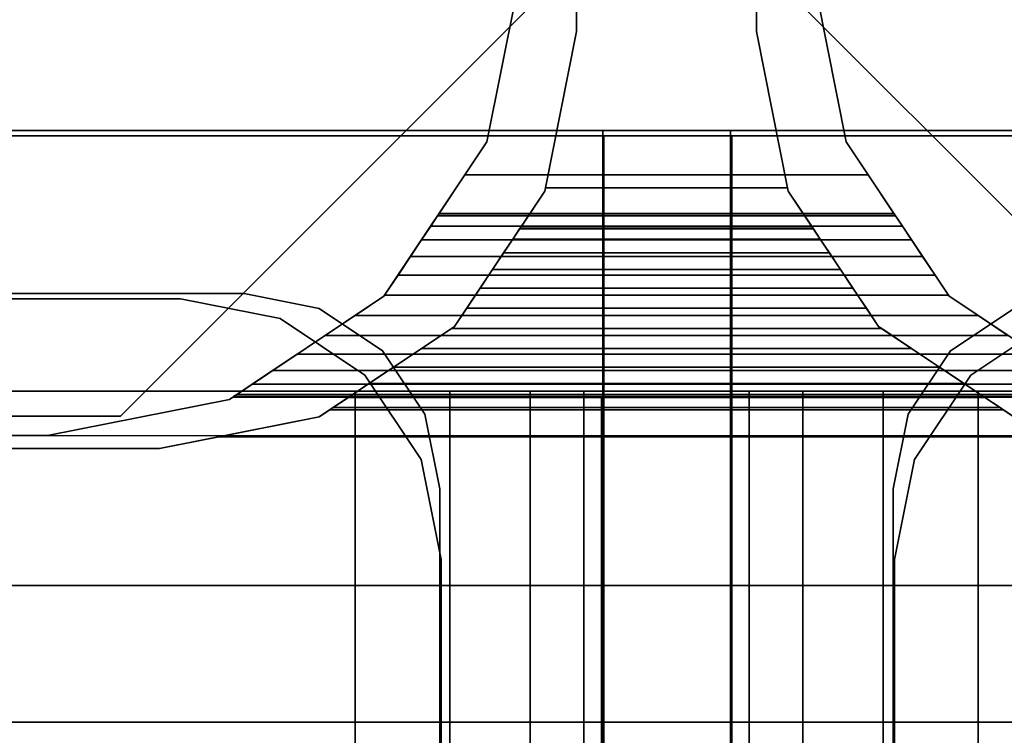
# Model space of a CAD drawing. Extents: x -48 to 48, y -49.6 to 48.
# Tile 280 of 656: x -1.2 to 0.6, y -6 to -4.7. Entities that reach past the tile are written whole.
import ezdxf

# ---------------------------------------------------------------- set-up
doc = ezdxf.new("R2010")
doc.units = 0

msp = doc.modelspace()

# ---------------------------------------------------------------- linework, layer by layer
at = {"layer": '13T1 [63]', "color": 1}
for points, invisible_edges in [([(-4.1225, -4.865, 85.5), (-4.1225, -5.1775, 85.5), (-0.81, -5.1775, 85.5)], 12), ([(-4.1225, -4.865, 85.5), (-0.81, -5.1775, 85.5), (-0.1225, -4.865, 85.5)], 3), ([(-0.1225, -4.865, 74), (-0.81, -5.1775, 74), (-4.1225, -5.1775, 74)], 13), ([(-0.1225, -4.865, 74), (-4.1225, -5.1775, 74), (-4.1225, -4.865, 74)], 1), ([(-4.1225, -4.865, 74), (-4.1225, -4.865, 85.5), (-0.1225, -4.865, 85.5)], 12), ([(-4.1225, -4.865, 74), (-0.1225, -4.865, 85.5), (-0.1225, -4.865, 74)], 1), ([(-0.81, -5.1775, 85.5), (-0.666494, -5.20604, 85.5), (-0.1225, -4.865, 85.5)], 14), ([(-0.1225, -4.865, 74), (-0.666494, -5.20604, 74), (-0.81, -5.1775, 74)], 13), ([(-0.666494, -5.20604, 85.5), (-0.544835, -5.28733, 85.5), (-0.1225, -4.865, 85.5)], 14), ([(-0.1225, -4.865, 74), (-0.544835, -5.28733, 74), (-0.666494, -5.20604, 74)], 13), ([(-0.544835, -5.28733, 85.5), (-0.463545, -5.40899, 85.5), (-0.1225, -4.865, 85.5)], 14), ([(-0.1225, -4.865, 74), (-0.463545, -5.40899, 74), (-0.544835, -5.28733, 74)], 13), ([(-0.463545, -5.40899, 85.5), (-0.435, -5.5525, 85.5), (-0.1225, -4.865, 85.5)], 14), ([(-0.1225, -4.865, 74), (-0.435, -5.5525, 74), (-0.463545, -5.40899, 74)], 13), ([(-0.435, -5.5525, 85.5), (-0.1225, -7.865, 85.5), (-0.1225, -4.865, 85.5)], 13), ([(-0.1225, -4.865, 74), (-0.1225, -7.865, 74), (-0.435, -7.865, 74)], 12), ([(-0.1225, -4.865, 74), (-0.435, -7.865, 74), (-0.435, -5.5525, 74)], 13), ([(-0.1225, -4.865, 74), (-0.1225, -4.865, 85.5), (-0.1225, -7.865, 85.5)], 12), ([(-0.1225, -4.865, 74), (-0.1225, -7.865, 85.5), (-0.1225, -7.865, 74)], 1), ([(0.435, -5.5525, 74), (0.1225, -7.865, 74), (0.1225, -4.865, 74)], 13), ([(0.463545, -5.40899, 74), (0.435, -5.5525, 74), (0.1225, -4.865, 74)], 14), ([(0.544835, -5.28733, 74), (0.463545, -5.40899, 74), (0.1225, -4.865, 74)], 14), ([(0.666494, -5.20604, 74), (0.544835, -5.28733, 74), (0.1225, -4.865, 74)], 14), ([(0.81, -5.1775, 74), (0.666494, -5.20604, 74), (0.1225, -4.865, 74)], 14), ([(4.1225, -4.865, 74), (0.81, -5.1775, 74), (0.1225, -4.865, 74)], 3), ([(0.1225, -4.865, 85.5), (0.1225, -7.865, 85.5), (0.435, -7.865, 85.5)], 12), ([(0.1225, -4.865, 85.5), (0.435, -7.865, 85.5), (0.435, -5.5525, 85.5)], 13), ([(0.1225, -4.865, 85.5), (0.435, -5.5525, 85.5), (0.463545, -5.40899, 85.5)], 13), ([(0.1225, -4.865, 85.5), (0.463545, -5.40899, 85.5), (0.544835, -5.28733, 85.5)], 13), ([(0.1225, -4.865, 85.5), (0.544835, -5.28733, 85.5), (0.666494, -5.20604, 85.5)], 13), ([(0.1225, -4.865, 85.5), (0.666494, -5.20604, 85.5), (0.81, -5.1775, 85.5)], 13), ([(0.1225, -4.865, 85.5), (0.81, -5.1775, 85.5), (4.1225, -5.1775, 85.5)], 13), ([(0.1225, -4.865, 85.5), (4.1225, -5.1775, 85.5), (4.1225, -4.865, 85.5)], 1), ([(0.1225, -4.865, 85.5), (0.1225, -4.865, 74), (0.1225, -7.865, 74)], 12), ([(0.1225, -4.865, 85.5), (0.1225, -7.865, 74), (0.1225, -7.865, 85.5)], 1), ([(4.1225, -4.865, 85.5), (4.1225, -4.865, 74), (0.1225, -4.865, 74)], 12), ([(4.1225, -4.865, 85.5), (0.1225, -4.865, 74), (0.1225, -4.865, 85.5)], 1), ([(-0.12, -4.875, 62.041), (-0.9325, -5.1875, 62.041), (-4.12, -5.1875, 62.041)], 13), ([(-0.12, -4.875, 62.041), (-4.12, -5.1875, 62.041), (-4.12, -4.875, 62.041)], 1), ([(-4.12, -4.875, 67.541), (-4.12, -5.1875, 67.541), (-0.9325, -5.1875, 67.541)], 12), ([(-4.12, -4.875, 67.541), (-0.9325, -5.1875, 67.541), (-0.12, -4.875, 67.541)], 3), ([(-0.12, -4.875, 67.541), (-0.12, -4.875, 62.041), (-4.12, -4.875, 62.041)], 12), ([(-0.12, -4.875, 67.541), (-4.12, -4.875, 62.041), (-4.12, -4.875, 67.541)], 1), ([(-0.12, -4.875, 62.041), (-0.741158, -5.22556, 62.041), (-0.9325, -5.1875, 62.041)], 13), ([(-0.9325, -5.1875, 67.541), (-0.741158, -5.22556, 67.541), (-0.12, -4.875, 67.541)], 14), ([(-0.12, -4.875, 62.041), (-0.578947, -5.33395, 62.041), (-0.741158, -5.22556, 62.041)], 13), ([(-0.741158, -5.22556, 67.541), (-0.578947, -5.33395, 67.541), (-0.12, -4.875, 67.541)], 14), ([(-0.12, -4.875, 62.041), (-0.47056, -5.49616, 62.041), (-0.578947, -5.33395, 62.041)], 13), ([(-0.578947, -5.33395, 67.541), (-0.47056, -5.49616, 67.541), (-0.12, -4.875, 67.541)], 14), ([(-0.12, -4.875, 62.041), (-0.4325, -5.6875, 62.041), (-0.47056, -5.49616, 62.041)], 13), ([(-0.47056, -5.49616, 67.541), (-0.4325, -5.6875, 67.541), (-0.12, -4.875, 67.541)], 14), ([(-0.12, -4.875, 62.041), (-0.12, -10.875, 62.041), (-0.4325, -10.875, 62.041)], 12), ([(-0.12, -4.875, 62.041), (-0.4325, -10.875, 62.041), (-0.4325, -5.6875, 62.041)], 13), ([(-0.4325, -5.6875, 67.541), (-0.12, -10.875, 67.541), (-0.12, -4.875, 67.541)], 13), ([(-0.12, -10.875, 67.541), (-0.12, -10.875, 62.041), (-0.12, -4.875, 62.041)], 12), ([(-0.12, -10.875, 67.541), (-0.12, -4.875, 62.041), (-0.12, -4.875, 67.541)], 1), ([(0.125, -4.875, 67.541), (0.125, -10.875, 67.541), (0.4375, -10.875, 67.541)], 12), ([(0.125, -4.875, 67.541), (0.4375, -10.875, 67.541), (0.4375, -5.6875, 67.541)], 13), ([(0.125, -4.875, 67.541), (0.4375, -5.6875, 67.541), (0.47556, -5.49616, 67.541)], 13), ([(0.125, -4.875, 67.541), (0.47556, -5.49616, 67.541), (0.583947, -5.33395, 67.541)], 13), ([(0.125, -4.875, 67.541), (0.583947, -5.33395, 67.541), (0.746158, -5.22556, 67.541)], 13), ([(0.125, -4.875, 67.541), (0.746158, -5.22556, 67.541), (0.9375, -5.1875, 67.541)], 13), ([(0.125, -4.875, 67.541), (0.9375, -5.1875, 67.541), (4.125, -5.1875, 67.541)], 13), ([(0.125, -4.875, 67.541), (4.125, -5.1875, 67.541), (4.125, -4.875, 67.541)], 1), ([(0.4375, -5.6875, 62.041), (0.125, -10.875, 62.041), (0.125, -4.875, 62.041)], 13), ([(0.47556, -5.49616, 62.041), (0.4375, -5.6875, 62.041), (0.125, -4.875, 62.041)], 14), ([(0.583947, -5.33395, 62.041), (0.47556, -5.49616, 62.041), (0.125, -4.875, 62.041)], 14), ([(0.746158, -5.22556, 62.041), (0.583947, -5.33395, 62.041), (0.125, -4.875, 62.041)], 14), ([(0.9375, -5.1875, 62.041), (0.746158, -5.22556, 62.041), (0.125, -4.875, 62.041)], 14), ([(4.125, -4.875, 62.041), (0.9375, -5.1875, 62.041), (0.125, -4.875, 62.041)], 3), ([(0.125, -10.875, 62.041), (0.125, -10.875, 67.541), (0.125, -4.875, 67.541)], 12), ([(0.125, -10.875, 62.041), (0.125, -4.875, 67.541), (0.125, -4.875, 62.041)], 1), ([(0.125, -4.875, 62.041), (0.125, -4.875, 67.541), (4.125, -4.875, 67.541)], 12), ([(0.125, -4.875, 62.041), (4.125, -4.875, 67.541), (4.125, -4.875, 62.041)], 1), ([(-0.81, -5.1775, 74), (-0.81, -5.1775, 85.5), (-4.1225, -5.1775, 85.5)], 12), ([(-0.81, -5.1775, 74), (-4.1225, -5.1775, 85.5), (-4.1225, -5.1775, 74)], 1), ([(-4.12, -5.1875, 67.541), (-4.12, -5.1875, 62.041), (-0.9325, -5.1875, 62.041)], 12), ([(-4.12, -5.1875, 67.541), (-0.9325, -5.1875, 62.041), (-0.9325, -5.1875, 67.541)], 1), ([(-0.9325, -5.1875, 67.541), (-0.9325, -5.1875, 62.041), (-0.741158, -5.22556, 62.041)], 12), ([(-0.9325, -5.1875, 67.541), (-0.741158, -5.22556, 62.041), (-0.741158, -5.22556, 67.541)], 1), ([(-0.666494, -5.20604, 74), (-0.666494, -5.20604, 85.5), (-0.81, -5.1775, 85.5)], 12), ([(-0.666494, -5.20604, 74), (-0.81, -5.1775, 85.5), (-0.81, -5.1775, 74)], 1), ([(-0.544835, -5.28733, 74), (-0.544835, -5.28733, 85.5), (-0.666494, -5.20604, 85.5)], 12), ([(-0.544835, -5.28733, 74), (-0.666494, -5.20604, 85.5), (-0.666494, -5.20604, 74)], 1), ([(0.544835, -5.28733, 85.5), (0.544835, -5.28733, 74), (0.666494, -5.20604, 74)], 12), ([(0.544835, -5.28733, 85.5), (0.666494, -5.20604, 74), (0.666494, -5.20604, 85.5)], 1), ([(-0.741158, -5.22556, 67.541), (-0.741158, -5.22556, 62.041), (-0.578947, -5.33395, 62.041)], 12), ([(-0.741158, -5.22556, 67.541), (-0.578947, -5.33395, 62.041), (-0.578947, -5.33395, 67.541)], 1), ([(0.746158, -5.22556, 62.041), (0.746158, -5.22556, 67.541), (0.583947, -5.33395, 67.541)], 12), ([(0.746158, -5.22556, 62.041), (0.583947, -5.33395, 67.541), (0.583947, -5.33395, 62.041)], 1), ([(-0.463545, -5.40899, 74), (-0.463545, -5.40899, 85.5), (-0.544835, -5.28733, 85.5)], 12), ([(-0.463545, -5.40899, 74), (-0.544835, -5.28733, 85.5), (-0.544835, -5.28733, 74)], 1), ([(0.463545, -5.40899, 85.5), (0.463545, -5.40899, 74), (0.544835, -5.28733, 74)], 12), ([(0.463545, -5.40899, 85.5), (0.544835, -5.28733, 74), (0.544835, -5.28733, 85.5)], 1), ([(-0.578947, -5.33395, 67.541), (-0.578947, -5.33395, 62.041), (-0.47056, -5.49616, 62.041)], 12), ([(-0.578947, -5.33395, 67.541), (-0.47056, -5.49616, 62.041), (-0.47056, -5.49616, 67.541)], 1), ([(0.583947, -5.33395, 62.041), (0.583947, -5.33395, 67.541), (0.47556, -5.49616, 67.541)], 12), ([(0.583947, -5.33395, 62.041), (0.47556, -5.49616, 67.541), (0.47556, -5.49616, 62.041)], 1), ([(3.25, -5.365, 87.1487), (-0.5975, -5.365, 86.7426), (-3.25, -5.365, 86.7426)], 13), ([(3.25, -5.365, 87.1487), (-3.25, -5.365, 86.7426), (-3.25, -5.365, 87.1487)], 1), ([(-0.5975, -5.365, 86.7426), (-0.5975, -47.9489, 94.228), (-3.25, -47.9489, 94.228)], 12), ([(-0.5975, -5.365, 86.7426), (-3.25, -47.9489, 94.228), (-3.25, -5.365, 86.7426)], 1), ([(-3.25, -5.365, 87.1487), (-3.25, -47.8797, 94.622), (3.25, -47.8797, 94.622)], 12), ([(-3.25, -5.365, 87.1487), (3.25, -47.8797, 94.622), (3.25, -5.365, 87.1487)], 1), ([(3.25, -5.365, 87.1487), (-0.415725, -5.365, 86.7059), (-0.5975, -5.365, 86.7426)], 13), ([(-0.415725, -5.365, 86.7059), (-0.415725, -47.9552, 94.1924), (-0.5975, -47.9489, 94.228)], 12), ([(-0.415725, -5.365, 86.7059), (-0.5975, -47.9489, 94.228), (-0.5975, -5.365, 86.7426)], 1), ([(0.5975, -5.365, 86.7426), (-0.261624, -5.365, 86.6013), (-0.415725, -5.365, 86.7059)], 13), ([(3.25, -5.365, 87.1487), (0.5975, -5.365, 86.7426), (-0.415725, -5.365, 86.7059)], 15), ([(-0.261624, -5.365, 86.6013), (-0.261624, -47.973, 94.091), (-0.415725, -47.9552, 94.1924)], 12), ([(-0.261624, -5.365, 86.6013), (-0.415725, -47.9552, 94.1924), (-0.415725, -5.365, 86.7059)], 1), ([(0.415725, -5.365, 86.7059), (-0.158657, -5.365, 86.4449), (-0.261624, -5.365, 86.6013)], 13), ([(0.5975, -5.365, 86.7426), (0.415725, -5.365, 86.7059), (-0.261624, -5.365, 86.6013)], 14), ([(-0.158657, -5.365, 86.4449), (-0.158657, -47.9997, 93.9392), (-0.261624, -47.973, 94.091)], 12), ([(-0.158657, -5.365, 86.4449), (-0.261624, -47.973, 94.091), (-0.261624, -5.365, 86.6013)], 1), ([(0.261624, -5.365, 86.6013), (-0.1225, -5.365, 86.2603), (-0.158657, -5.365, 86.4449)], 13), ([(0.415725, -5.365, 86.7059), (0.261624, -5.365, 86.6013), (-0.158657, -5.365, 86.4449)], 14), ([(-0.1225, -5.365, 86.2603), (-0.1225, -48.0312, 93.7602), (-0.158657, -47.9997, 93.9392)], 12), ([(-0.1225, -5.365, 86.2603), (-0.158657, -47.9997, 93.9392), (-0.158657, -5.365, 86.4449)], 1), ([(-0.125, -5.375, 83.1196), (-0.125, -5.375, 73.5625), (-0.125, -14.375, 73.5625)], 12), ([(-0.125, -5.375, 83.1196), (-0.125, -14.375, 73.5625), (-0.125, -14.375, 84.7016)], 1), ([(0.125, -5.375, 83.1196), (0.125, -5.375, 73.5625), (-0.125, -5.375, 73.5625)], 12), ([(0.125, -5.375, 83.1196), (-0.125, -5.375, 73.5625), (-0.125, -5.375, 83.1196)], 1), ([(0.125, -5.375, 73.5625), (0.125, -14.375, 73.5625), (-0.125, -14.375, 73.5625)], 12), ([(0.125, -5.375, 73.5625), (-0.125, -14.375, 73.5625), (-0.125, -5.375, 73.5625)], 1), ([(0.1225, -5.365, 86.2603), (0.1225, -5.365, 83.1179), (-0.1225, -5.365, 83.1179)], 12), ([(0.1225, -5.365, 86.2603), (-0.1225, -5.365, 83.1179), (-0.1225, -5.365, 86.2603)], 13), ([(0.158657, -5.365, 86.4449), (0.1225, -5.365, 86.2603), (-0.1225, -5.365, 86.2603)], 14), ([(0.261624, -5.365, 86.6013), (0.158657, -5.365, 86.4449), (-0.1225, -5.365, 86.2603)], 14), ([(-0.1225, -5.365, 83.1179), (-0.1225, -48.567, 90.712), (-0.1225, -48.0312, 93.7602)], 12), ([(-0.1225, -5.365, 83.1179), (-0.1225, -48.0312, 93.7602), (-0.1225, -5.365, 86.2603)], 1), ([(0.1225, -5.365, 83.1179), (0.1225, -48.567, 90.712), (-0.1225, -48.567, 90.712)], 12), ([(0.1225, -5.365, 83.1179), (-0.1225, -48.567, 90.712), (-0.1225, -5.365, 83.1179)], 1), ([(0.1225, -5.365, 86.2603), (0.1225, -48.0312, 93.7602), (0.1225, -48.567, 90.712)], 12), ([(0.1225, -5.365, 86.2603), (0.1225, -48.567, 90.712), (0.1225, -5.365, 83.1179)], 1), ([(0.158657, -5.365, 86.4449), (0.158657, -47.9997, 93.9392), (0.1225, -48.0312, 93.7602)], 12), ([(0.158657, -5.365, 86.4449), (0.1225, -48.0312, 93.7602), (0.1225, -5.365, 86.2603)], 1), ([(0.125, -14.375, 84.7016), (0.125, -14.375, 73.5625), (0.125, -5.375, 73.5625)], 12), ([(0.125, -14.375, 84.7016), (0.125, -5.375, 73.5625), (0.125, -5.375, 83.1196)], 1), ([(0.261624, -5.365, 86.6013), (0.261624, -47.973, 94.091), (0.158657, -47.9997, 93.9392)], 12), ([(0.261624, -5.365, 86.6013), (0.158657, -47.9997, 93.9392), (0.158657, -5.365, 86.4449)], 1), ([(0.415725, -5.365, 86.7059), (0.415725, -47.9552, 94.1924), (0.261624, -47.973, 94.091)], 12), ([(0.415725, -5.365, 86.7059), (0.261624, -47.973, 94.091), (0.261624, -5.365, 86.6013)], 1), ([(0.5975, -5.365, 86.7426), (0.5975, -47.9489, 94.228), (0.415725, -47.9552, 94.1924)], 12), ([(0.5975, -5.365, 86.7426), (0.415725, -47.9552, 94.1924), (0.415725, -5.365, 86.7059)], 1), ([(3.25, -5.365, 87.1487), (3.25, -5.365, 86.7426), (0.5975, -5.365, 86.7426)], 12), ([(3.25, -5.365, 86.7426), (3.25, -47.9489, 94.228), (0.5975, -47.9489, 94.228)], 12), ([(3.25, -5.365, 86.7426), (0.5975, -47.9489, 94.228), (0.5975, -5.365, 86.7426)], 1), ([(-0.435, -5.5525, 74), (-0.435, -5.5525, 85.5), (-0.463545, -5.40899, 85.5)], 12), ([(-0.435, -5.5525, 74), (-0.463545, -5.40899, 85.5), (-0.463545, -5.40899, 74)], 1), ([(0.435, -5.5525, 85.5), (0.435, -5.5525, 74), (0.463545, -5.40899, 74)], 12), ([(0.435, -5.5525, 85.5), (0.463545, -5.40899, 74), (0.463545, -5.40899, 85.5)], 1), ([(-0.47056, -5.49616, 67.541), (-0.47056, -5.49616, 62.041), (-0.4325, -5.6875, 62.041)], 12), ([(-0.47056, -5.49616, 67.541), (-0.4325, -5.6875, 62.041), (-0.4325, -5.6875, 67.541)], 1), ([(0.47556, -5.49616, 62.041), (0.47556, -5.49616, 67.541), (0.4375, -5.6875, 67.541)], 12), ([(0.47556, -5.49616, 62.041), (0.4375, -5.6875, 67.541), (0.4375, -5.6875, 62.041)], 1), ([(-0.435, -5.5525, 85.5), (-0.435, -7.865, 85.5), (-0.1225, -7.865, 85.5)], 12), ([(-0.435, -7.865, 74), (-0.435, -7.865, 85.5), (-0.435, -5.5525, 85.5)], 12), ([(-0.435, -7.865, 74), (-0.435, -5.5525, 85.5), (-0.435, -5.5525, 74)], 1), ([(0.435, -5.5525, 74), (0.435, -7.865, 74), (0.1225, -7.865, 74)], 12), ([(0.435, -7.865, 85.5), (0.435, -7.865, 74), (0.435, -5.5525, 74)], 12), ([(0.435, -7.865, 85.5), (0.435, -5.5525, 74), (0.435, -5.5525, 85.5)], 1), ([(-0.4325, -5.6875, 67.541), (-0.4325, -10.875, 67.541), (-0.12, -10.875, 67.541)], 12), ([(-0.4325, -5.6875, 67.541), (-0.4325, -5.6875, 62.041), (-0.4325, -10.875, 62.041)], 12), ([(-0.4325, -5.6875, 67.541), (-0.4325, -10.875, 62.041), (-0.4325, -10.875, 67.541)], 1), ([(0.4375, -5.6875, 62.041), (0.4375, -10.875, 62.041), (0.125, -10.875, 62.041)], 12), ([(0.4375, -5.6875, 62.041), (0.4375, -5.6875, 67.541), (0.4375, -10.875, 67.541)], 12), ([(0.4375, -5.6875, 62.041), (0.4375, -10.875, 67.541), (0.4375, -10.875, 62.041)], 1)]:
    msp.add_3dface(points, dxfattribs=dict(at, invisible_edges=invisible_edges))
at = {"layer": '13T1 [63]', "color": 7}
for points, invisible_edges in [([(0.125, -14.375, 84.7016), (0.125, -5.375, 83.1196), (-0.125, -5.375, 83.1196)], 12), ([(0.125, -14.375, 84.7016), (-0.125, -5.375, 83.1196), (-0.125, -14.375, 84.7016)], 1)]:
    msp.add_3dface(points, dxfattribs=dict(at, invisible_edges=invisible_edges))
at = {"layer": '1C1 [1]', "color": 1}
for points, invisible_edges in [([(-6.5, -11), (6.5, -11), (6.5, 11)], 12), ([(-6.5, -11), (6.5, 11), (-6.5, 11)], 1), ([(-6.5, 11, -1.5), (6.5, 11, -1.5), (6.5, -11, -1.5)], 12), ([(-6.5, 11, -1.5), (6.5, -11, -1.5), (-6.5, -11, -1.5)], 1), ([(0.275, -4.5375), (0.34446, -4.8867), (-0.542265, -5.18273)], 14), ([(0.275, -4.5375), (-0.542265, -5.18273), (-0.34446, -4.8867)], 13), ([(0.275, -4.5375), (-0.34446, -4.8867), (-0.275, -4.5375)], 13), ([(0.386757, -4.95, 21), (-0.275, -4.5375, 21), (-0.34446, -4.8867, 21)], 13), ([(-0.275, -4.5375, 21), (-0.275, -4.5375), (-0.34446, -4.8867)], 12), ([(-0.275, -4.5375, 21), (-0.34446, -4.8867), (-0.34446, -4.8867, 21)], 1), ([(0.34446, -4.8867, 21), (0.275, -4.5375, 21), (-0.275, -4.5375, 21)], 14), ([(0.386757, -4.95, 21), (0.34446, -4.8867, 21), (-0.275, -4.5375, 21)], 14), ([(0.34446, -4.8867, 21), (0.34446, -4.8867), (0.275, -4.5375)], 12), ([(0.34446, -4.8867, 21), (0.275, -4.5375), (0.275, -4.5375, 21)], 1), ([(0.34446, -4.8867), (0.542265, -5.18273), (-0.838301, -5.38054)], 14), ([(0.34446, -4.8867), (-0.838301, -5.38054), (-0.542265, -5.18273)], 13), ([(-0.515086, -5.14206, 20.1342), (-0.34446, -4.8867), (-0.542265, -5.18273)], 13), ([(-0.515086, -5.14206, 20.1342), (-0.491159, -5.10625, 20.1501), (-0.34446, -4.8867)], 14), ([(-0.491159, -5.10625, 20.1501), (-0.46997, -5.07454, 20.1732), (-0.34446, -4.8867)], 14), ([(-0.46997, -5.07454, 20.1732), (-0.452445, -5.04831, 20.2023), (-0.34446, -4.8867)], 14), ([(-0.452445, -5.04831, 20.2023), (-0.439349, -5.02871, 20.2362), (-0.34446, -4.8867)], 14), ([(-0.439349, -5.02871, 20.2362), (-0.436061, -5.02379, 20.2484), (-0.34446, -4.8867)], 15), ([(-0.436061, -5.02379, 20.2484), (-0.386757, -4.95, 21), (-0.34446, -4.8867, 21)], 12), ([(-0.436061, -5.02379, 20.2484), (-0.34446, -4.8867, 21), (-0.34446, -4.8867)], 13), ([(0.386757, -4.95, 21), (-0.34446, -4.8867, 21), (-0.386757, -4.95, 21)], 1), ([(0.452445, -5.04831, 20.2023), (0.542265, -5.18273), (0.34446, -4.8867)], 13), ([(0.34446, -4.8867), (0.34446, -4.8867, 21), (0.386757, -4.95, 21)], 12), ([(0.34446, -4.8867), (0.386757, -4.95, 21), (0.436061, -5.02379, 20.2484)], 13), ([(0.34446, -4.8867), (0.436061, -5.02379, 20.2484), (0.436703, -5.02475, 20.2484)], 13), ([(0.34446, -4.8867), (0.436703, -5.02475, 20.2484), (0.439349, -5.02871, 20.2362)], 13), ([(0.452445, -5.04831, 20.2023), (0.34446, -4.8867), (0.439349, -5.02871, 20.2362)], 3), ([(-0.439349, -5.02871, 20.2362), (-0.436703, -5.02475, 20.2484), (-0.436061, -5.02379, 20.2484)], 12), ([(0.452445, -5.04831, 20.2023), (0.46997, -5.07454, 20.1732), (0.542265, -5.18273)], 14), ([(0.46997, -5.07454, 20.1732), (0.491159, -5.10625, 20.1501), (0.542265, -5.18273)], 14), ([(0.491159, -5.10625, 20.1501), (0.515086, -5.14206, 20.1342), (0.542265, -5.18273)], 14), ([(-0.515086, -5.14206, 20.1342), (-0.542265, -5.18273), (-0.540706, -5.1804, 20.126)], 3), ([(0.515086, -5.14206, 20.1342), (0.540706, -5.1804, 20.126), (0.542265, -5.18273)], 14), ([(0.542265, -5.18273), (0.838301, -5.38054), (-6.1, -6.35)], 14), ([(0.542265, -5.18273), (-6.1, -6.35), (-1.1875, -5.45)], 15), ([(0.542265, -5.18273), (-1.1875, -5.45), (-0.838301, -5.38054)], 13), ([(-0.795125, -5.35169, 20.2023), (-0.542265, -5.18273), (-0.838301, -5.38054)], 13), ([(-0.795125, -5.35169, 20.2023), (-0.755871, -5.32546, 20.1732), (-0.542265, -5.18273)], 14), ([(-0.755871, -5.32546, 20.1732), (-0.708411, -5.29375, 20.1501), (-0.542265, -5.18273)], 14), ([(-0.708411, -5.29375, 20.1501), (-0.654818, -5.25794, 20.1342), (-0.542265, -5.18273)], 14), ([(-0.654818, -5.25794, 20.1342), (-0.597436, -5.2196, 20.126), (-0.542265, -5.18273)], 14), ([(-0.597436, -5.2196, 20.126), (-0.542265, -5.18273, 20.126), (-0.542265, -5.18273)], 12), ([(-0.542265, -5.18273), (-0.542265, -5.18273, 20.126), (-0.540706, -5.1804, 20.126)], 12), ([(0.540706, -5.1804, 20.126), (0.542265, -5.18273, 20.126), (0.542265, -5.18273)], 12), ([(0.654818, -5.25794, 20.1342), (0.838301, -5.38054), (0.542265, -5.18273)], 13), ([(0.542265, -5.18273), (0.542265, -5.18273, 20.126), (0.597436, -5.2196, 20.126)], 12), ([(0.654818, -5.25794, 20.1342), (0.542265, -5.18273), (0.597436, -5.2196, 20.126)], 3), ([(-0.795125, -5.35169, 20.2023), (-0.838301, -5.38054), (-0.824457, -5.37129, 20.2362)], 3), ([(0.838301, -5.38054), (1.1875, -5.45), (-6.1, -6.35)], 14), ([(-0.838301, -5.38054, 20.2925), (-0.838301, -5.38054), (-1.1875, -5.45)], 12), ([(-0.838301, -5.38054, 20.2925), (-1.1875, -5.45), (-1.1875, -5.45, 21)], 1), ([(1.1875, -5.45, 21), (-0.838301, -5.38054, 20.2925), (-1.1875, -5.45, 21)], 1), ([(-0.838301, -5.38054), (-0.830383, -5.37525, 20.2484), (-0.824457, -5.37129, 20.2362)], 13), ([(-0.838301, -5.38054), (-0.831823, -5.37621, 20.2484), (-0.830383, -5.37525, 20.2484)], 13), ([(-0.838301, -5.38054), (-0.838301, -5.38054, 20.2925), (-0.831823, -5.37621, 20.2484)], 12), ([(1.1875, -5.45, 21), (-0.831823, -5.37621, 20.2484), (-0.838301, -5.38054, 20.2925)], 13), ([(0.838301, -5.38054, 20.2925), (0.831823, -5.37621, 20.2484), (-0.831823, -5.37621, 20.2484)], 12), ([(1.1875, -5.45, 21), (0.838301, -5.38054, 20.2925), (-0.831823, -5.37621, 20.2484)], 14), ([(1.1875, -5.45), (6.1, -6.35), (-6.1, -6.35)], 13), ([(-6.1, -6.35), (-6.1, -5.45), (-1.1875, -5.45)], 12), ([(-6.1, -5.45, 21), (-6.1, -6.35, 21), (6.1, -6.35, 21)], 12), ([(-6.1, -5.45, 21), (6.1, -6.35, 21), (6.1, -5.45, 21)], 13), ([(-1.1875, -5.45, 21), (-1.1875, -5.45), (-6.1, -5.45)], 12), ([(-1.1875, -5.45, 21), (-6.1, -5.45), (-6.1, -5.45, 21)], 1)]:
    msp.add_3dface(points, dxfattribs=dict(at, invisible_edges=invisible_edges))
at = {"layer": '1C1 [1]', "color": 7}
for points, invisible_edges in [([(-0.436061, -5.02379, 20.2484), (0.436061, -5.02379, 20.2484), (0.386757, -4.95, 21)], 12), ([(-0.436061, -5.02379, 20.2484), (0.386757, -4.95, 21), (-0.386757, -4.95, 21)], 1), ([(-0.452445, -5.04831, 20.2023), (0.452445, -5.04831, 20.2023), (0.439349, -5.02871, 20.2362)], 12), ([(-0.452445, -5.04831, 20.2023), (0.439349, -5.02871, 20.2362), (-0.439349, -5.02871, 20.2362)], 1), ([(-0.436703, -5.02475, 20.2484), (-0.439349, -5.02871, 20.2362), (0.439349, -5.02871, 20.2362)], 12), ([(0.436703, -5.02475, 20.2484), (-0.436061, -5.02379, 20.2484), (-0.436703, -5.02475, 20.2484)], 1), ([(-0.436703, -5.02475, 20.2484), (0.439349, -5.02871, 20.2362), (0.436703, -5.02475, 20.2484)], 1), ([(0.436703, -5.02475, 20.2484), (0.436061, -5.02379, 20.2484), (-0.436061, -5.02379, 20.2484)], 12), ([(-0.46997, -5.07454, 20.1732), (0.46997, -5.07454, 20.1732), (0.452445, -5.04831, 20.2023)], 12), ([(-0.46997, -5.07454, 20.1732), (0.452445, -5.04831, 20.2023), (-0.452445, -5.04831, 20.2023)], 1), ([(-0.491159, -5.10625, 20.1501), (0.491159, -5.10625, 20.1501), (0.46997, -5.07454, 20.1732)], 12), ([(-0.491159, -5.10625, 20.1501), (0.46997, -5.07454, 20.1732), (-0.46997, -5.07454, 20.1732)], 1), ([(-0.515086, -5.14206, 20.1342), (0.515086, -5.14206, 20.1342), (0.491159, -5.10625, 20.1501)], 12), ([(-0.515086, -5.14206, 20.1342), (0.491159, -5.10625, 20.1501), (-0.491159, -5.10625, 20.1501)], 1), ([(-0.540706, -5.1804, 20.126), (0.540706, -5.1804, 20.126), (0.515086, -5.14206, 20.1342)], 12), ([(-0.540706, -5.1804, 20.126), (0.515086, -5.14206, 20.1342), (-0.515086, -5.14206, 20.1342)], 1), ([(-0.597436, -5.2196, 20.126), (0.542265, -5.18273, 20.126), (0.540706, -5.1804, 20.126)], 13), ([(-0.597436, -5.2196, 20.126), (0.540706, -5.1804, 20.126), (-0.542265, -5.18273, 20.126)], 3), ([(-0.597436, -5.2196, 20.126), (0.597436, -5.2196, 20.126), (0.542265, -5.18273, 20.126)], 12), ([(0.540706, -5.1804, 20.126), (-0.540706, -5.1804, 20.126), (-0.542265, -5.18273, 20.126)], 12), ([(-0.654818, -5.25794, 20.1342), (0.654818, -5.25794, 20.1342), (0.597436, -5.2196, 20.126)], 12), ([(-0.654818, -5.25794, 20.1342), (0.597436, -5.2196, 20.126), (-0.597436, -5.2196, 20.126)], 1), ([(-0.708411, -5.29375, 20.1501), (0.708411, -5.29375, 20.1501), (0.654818, -5.25794, 20.1342)], 12), ([(-0.708411, -5.29375, 20.1501), (0.654818, -5.25794, 20.1342), (-0.654818, -5.25794, 20.1342)], 1), ([(-0.755871, -5.32546, 20.1732), (0.755871, -5.32546, 20.1732), (0.708411, -5.29375, 20.1501)], 12), ([(-0.755871, -5.32546, 20.1732), (0.708411, -5.29375, 20.1501), (-0.708411, -5.29375, 20.1501)], 1), ([(0.755871, -5.32546, 20.1732), (-0.755871, -5.32546, 20.1732), (-0.795125, -5.35169, 20.2023)], 12), ([(0.755871, -5.32546, 20.1732), (-0.795125, -5.35169, 20.2023), (0.795125, -5.35169, 20.2023)], 1), ([(-0.824457, -5.37129, 20.2362), (0.824457, -5.37129, 20.2362), (0.795125, -5.35169, 20.2023)], 12), ([(-0.824457, -5.37129, 20.2362), (0.795125, -5.35169, 20.2023), (-0.795125, -5.35169, 20.2023)], 1), ([(-0.830383, -5.37525, 20.2484), (-0.831823, -5.37621, 20.2484), (0.831823, -5.37621, 20.2484)], 12), ([(0.830383, -5.37525, 20.2484), (-0.824457, -5.37129, 20.2362), (-0.830383, -5.37525, 20.2484)], 1), ([(-0.830383, -5.37525, 20.2484), (0.831823, -5.37621, 20.2484), (0.830383, -5.37525, 20.2484)], 1), ([(0.830383, -5.37525, 20.2484), (0.824457, -5.37129, 20.2362), (-0.824457, -5.37129, 20.2362)], 12)]:
    msp.add_3dface(points, dxfattribs=dict(at, invisible_edges=invisible_edges))
at = {"layer": '2C1 [2]', "color": 1}
for points, invisible_edges in [([(-5, 6, 53.5), (5, 6, 53.5), (5, -6, 53.5)], 12), ([(-5, 6, 53.5), (5, -6, 53.5), (-5, -6, 53.5)], 1), ([(-5, -6, 54.5), (5, -6, 54.5), (5, 6, 54.5)], 12), ([(-5, -6, 54.5), (5, 6, 54.5), (-5, 6, 54.5)], 1), ([(-0.1725, -4.5375, 45.5), (-5.0475, -5.4125, 45.5), (-5.0475, 5.4125, 45.5)], 13), ([(-0.1725, 4.5375, 46), (-5.0475, 5.4125, 46), (-5.0475, -5.4125, 46)], 13), ([(-0.1725, -4.5375, 29.905), (-5.0475, -5.4125, 29.905), (-5.0475, 5.4125, 29.905)], 13), ([(-0.1725, 4.5375, 30.53), (-5.0475, 5.4125, 30.53), (-5.0475, -5.4125, 30.53)], 13), ([(-0.1725, 4.675, 21), (0.1725, 4.675, 21), (0.1725, -4.675, 21)], 13), ([(-0.1725, 4.675, 21), (0.1725, -4.675, 21), (-0.1725, -4.675, 21)], 3), ([(-0.1725, 4.675, 53.5), (-0.1725, -4.675, 53.5), (0.1725, -4.675, 53.5)], 14), ([(-0.1725, 4.675, 53.5), (0.1725, -4.675, 53.5), (0.1725, 4.675, 53.5)], 13), ([(-0.1725, -4.675, 53.5), (-0.1725, 4.675, 53.5), (-0.1725, 4.675, 21)], 12), ([(-0.1725, -4.675, 53.5), (-0.1725, 4.675, 21), (-0.1725, -4.675, 21)], 1), ([(0.1725, 4.675, 53.5), (0.1725, -4.675, 53.5), (0.1725, -4.675, 21)], 12), ([(0.1725, 4.675, 53.5), (0.1725, -4.675, 21), (0.1725, 4.675, 21)], 1), ([(-0.1725, 4.5375, 46), (-5.0475, -5.4125, 46), (-1.0475, -5.4125, 46)], 13), ([(-0.1725, 4.5375, 30.53), (-5.0475, -5.4125, 30.53), (-1.0475, -5.4125, 30.53)], 13), ([(-0.1725, 4.5375, 46), (-1.0475, -5.4125, 46), (-0.1725, -4.5375, 46)], 1), ([(-0.1725, 4.5375, 30.53), (-1.0475, -5.4125, 30.53), (-0.1725, -4.5375, 30.53)], 1), ([(0.1725, 4.5375, 46.125), (5.0475, -3.725, 46.125), (5.0475, -5.4125, 46.125)], 13), ([(0.1725, 4.5375, 46.125), (5.0475, -5.4125, 46.125), (1.0475, -5.4125, 46.125)], 13), ([(0.1725, 4.5375, 46.125), (1.0475, -5.4125, 46.125), (0.1725, -4.5375, 46.125)], 1), ([(0.1725, 4.5375, 29.5375), (5.0475, -3.725, 29.5375), (5.0475, -5.4125, 29.5375)], 13), ([(0.1725, 4.5375, 29.5375), (5.0475, -5.4125, 29.5375), (1.0475, -5.4125, 29.5375)], 13), ([(0.1725, 4.5375, 29.5375), (1.0475, -5.4125, 29.5375), (0.1725, -4.5375, 29.5375)], 1), ([(0.1725, -4.5375, 46.625), (5.0475, -5.4125, 46.625), (5.0475, -3.725, 46.625)], 13), ([(0.1725, -4.5375, 30.0375), (5.0475, -5.4125, 30.0375), (5.0475, -3.725, 30.0375)], 13), ([(-0.1725, -4.5375, 45.5), (-1.0475, -5.4125, 45.5), (-5.0475, -5.4125, 45.5)], 12), ([(-0.1725, -4.5375, 29.905), (-1.0475, -5.4125, 29.905), (-5.0475, -5.4125, 29.905)], 12), ([(-0.1725, -4.5375, 45.5), (-0.1725, -4.5375, 46), (-1.0475, -5.4125, 46)], 12), ([(-0.1725, -4.5375, 45.5), (-1.0475, -5.4125, 46), (-1.0475, -5.4125, 45.5)], 1), ([(-0.1725, -4.5375, 29.905), (-0.1725, -4.5375, 30.53), (-1.0475, -5.4125, 30.53)], 12), ([(-0.1725, -4.5375, 29.905), (-1.0475, -5.4125, 30.53), (-1.0475, -5.4125, 29.905)], 1), ([(0.1725, -4.5375, 46.625), (1.0475, -5.4125, 46.625), (5.0475, -5.4125, 46.625)], 12), ([(1.0475, -5.4125, 46.125), (1.0475, -5.4125, 46.625), (0.1725, -4.5375, 46.625)], 12), ([(1.0475, -5.4125, 46.125), (0.1725, -4.5375, 46.625), (0.1725, -4.5375, 46.125)], 1), ([(0.1725, -4.5375, 30.0375), (1.0475, -5.4125, 30.0375), (5.0475, -5.4125, 30.0375)], 12), ([(1.0475, -5.4125, 29.5375), (1.0475, -5.4125, 30.0375), (0.1725, -4.5375, 30.0375)], 12), ([(1.0475, -5.4125, 29.5375), (0.1725, -4.5375, 30.0375), (0.1725, -4.5375, 29.5375)], 1), ([(-0.1725, -4.675, 53.5), (-0.233396, -4.98115, 53.5), (0.406815, -5.24069, 53.5)], 14), ([(-0.1725, -4.675, 53.5), (-0.232174, -4.975, 21), (-0.233396, -4.98115, 21.0619)], 13), ([(-0.1725, -4.675, 53.5), (-0.233396, -4.98115, 21.0619), (-0.233396, -4.98115, 53.5)], 1), ([(0.1725, -4.675, 21), (0.232174, -4.975, 21), (-0.232174, -4.975, 21)], 12), ([(0.1725, -4.675, 21), (-0.232174, -4.975, 21), (-0.1725, -4.675, 21)], 13), ([(-0.1725, -4.675, 53.5), (-0.1725, -4.675, 21), (-0.232174, -4.975, 21)], 12), ([(-0.1725, -4.675, 53.5), (0.406815, -5.24069, 53.5), (0.233396, -4.98115, 53.5)], 13), ([(-0.1725, -4.675, 53.5), (0.233396, -4.98115, 53.5), (0.1725, -4.675, 53.5)], 13), ([(0.1725, -4.675, 53.5), (0.233396, -4.98115, 53.5), (0.233396, -4.98115, 21.0619)], 12), ([(0.1725, -4.675, 53.5), (0.233396, -4.98115, 21.0619), (0.232174, -4.975, 21)], 13), ([(0.1725, -4.675, 53.5), (0.232174, -4.975, 21), (0.1725, -4.675, 21)], 1), ([(-0.233396, -4.98115, 53.5), (-0.406815, -5.24069, 53.5), (0.666353, -5.4141, 53.5)], 14), ([(-0.312504, -5.09954, 21.8268), (-0.406815, -5.24069, 53.5), (-0.233396, -4.98115, 53.5)], 13), ([(-0.312504, -5.09954, 21.8268), (-0.233396, -4.98115, 53.5), (-0.294978, -5.07331, 21.7977)], 3), ([(-0.233396, -4.98115, 53.5), (-0.281882, -5.05371, 21.7638), (-0.294978, -5.07331, 21.7977)], 13), ([(-0.233396, -4.98115, 53.5), (-0.279169, -5.04965, 21.7513), (-0.281882, -5.05371, 21.7638)], 13), ([(-0.233396, -4.98115, 53.5), (-0.233396, -4.98115, 21.0619), (-0.279169, -5.04965, 21.7513)], 12), ([(-0.233396, -4.98115, 53.5), (0.666353, -5.4141, 53.5), (0.406815, -5.24069, 53.5)], 13), ([(0.279169, -5.04965, 21.7513), (0.233396, -4.98115, 21.0619), (0.233396, -4.98115, 53.5)], 12), ([(0.281882, -5.05371, 21.7638), (0.279169, -5.04965, 21.7513), (0.233396, -4.98115, 53.5)], 14), ([(0.294978, -5.07331, 21.7977), (0.281882, -5.05371, 21.7638), (0.233396, -4.98115, 53.5)], 14), ([(0.312504, -5.09954, 21.8268), (0.294978, -5.07331, 21.7977), (0.233396, -4.98115, 53.5)], 14), ([(0.312504, -5.09954, 21.8268), (0.233396, -4.98115, 53.5), (0.406815, -5.24069, 53.5)], 13), ([(-0.312504, -5.09954, 21.8268), (-0.333693, -5.13125, 21.8499), (-0.406815, -5.24069, 53.5)], 14), ([(0.312504, -5.09954, 21.8268), (0.406815, -5.24069, 53.5), (0.333693, -5.13125, 21.8499)], 3), ([(-0.333693, -5.13125, 21.8499), (-0.35762, -5.16706, 21.8658), (-0.406815, -5.24069, 53.5)], 14), ([(0.406815, -5.24069, 53.5), (0.35762, -5.16706, 21.8658), (0.333693, -5.13125, 21.8499)], 13), ([(-0.35762, -5.16706, 21.8658), (-0.383239, -5.2054, 21.874), (-0.406815, -5.24069, 53.5)], 14), ([(0.406815, -5.24069, 53.5), (0.383239, -5.2054, 21.874), (0.35762, -5.16706, 21.8658)], 13), ([(-0.383239, -5.2054, 21.874), (-0.406815, -5.24069, 21.874), (-0.406815, -5.24069, 53.5)], 12), ([(0.406815, -5.24069, 53.5), (0.406815, -5.24069, 21.874), (0.383239, -5.2054, 21.874)], 12), ([(-0.406815, -5.24069, 53.5), (-0.666353, -5.4141, 53.5), (0.9725, -5.475, 53.5)], 14), ([(-0.571108, -5.35046, 21.8268), (-0.666353, -5.4141, 53.5), (-0.406815, -5.24069, 53.5)], 13), ([(-0.571108, -5.35046, 21.8268), (-0.406815, -5.24069, 53.5), (-0.523648, -5.31875, 21.8499)], 3), ([(-0.406815, -5.24069, 53.5), (-0.470056, -5.28294, 21.8658), (-0.523648, -5.31875, 21.8499)], 13), ([(-0.406815, -5.24069, 53.5), (-0.412673, -5.2446, 21.874), (-0.470056, -5.28294, 21.8658)], 13), ([(-0.406815, -5.24069, 53.5), (-0.406815, -5.24069, 21.874), (-0.412673, -5.2446, 21.874)], 12), ([(-0.406815, -5.24069, 53.5), (0.9725, -5.475, 53.5), (0.666353, -5.4141, 53.5)], 13), ([(0.412673, -5.2446, 21.874), (0.406815, -5.24069, 21.874), (0.406815, -5.24069, 53.5)], 12), ([(0.470056, -5.28294, 21.8658), (0.412673, -5.2446, 21.874), (0.406815, -5.24069, 53.5)], 14), ([(0.523648, -5.31875, 21.8499), (0.470056, -5.28294, 21.8658), (0.406815, -5.24069, 53.5)], 14), ([(0.523648, -5.31875, 21.8499), (0.406815, -5.24069, 53.5), (0.666353, -5.4141, 53.5)], 13), ([(0.523648, -5.31875, 21.8499), (0.666353, -5.4141, 53.5), (0.571108, -5.35046, 21.8268)], 3), ([(-0.571108, -5.35046, 21.8268), (-0.610362, -5.37669, 21.7977), (-0.666353, -5.4141, 53.5)], 14), ([(0.666353, -5.4141, 53.5), (0.610362, -5.37669, 21.7977), (0.571108, -5.35046, 21.8268)], 13), ([(-0.610362, -5.37669, 21.7977), (-0.639694, -5.39629, 21.7638), (-0.666353, -5.4141, 53.5)], 14), ([(0.666353, -5.4141, 53.5), (0.639694, -5.39629, 21.7638), (0.610362, -5.37669, 21.7977)], 13), ([(-0.639694, -5.39629, 21.7638), (-0.645772, -5.40035, 21.7513), (-0.666353, -5.4141, 53.5)], 14), ([(-0.645772, -5.40035, 21.7513), (-0.666353, -5.4141, 21.6129), (-0.666353, -5.4141, 53.5)], 12), ([(0.666353, -5.4141, 53.5), (0.645771, -5.40035, 21.7513), (0.639694, -5.39629, 21.7638)], 13), ([(0.666353, -5.4141, 53.5), (0.666353, -5.4141, 21.6129), (0.645771, -5.40035, 21.7513)], 12), ([(-1.0475, -5.4125, 45.5), (-1.0475, -5.4125, 46), (-5.0475, -5.4125, 46)], 12), ([(-1.0475, -5.4125, 45.5), (-5.0475, -5.4125, 46), (-5.0475, -5.4125, 45.5)], 1), ([(-1.0475, -5.4125, 29.905), (-1.0475, -5.4125, 30.53), (-5.0475, -5.4125, 30.53)], 12), ([(-1.0475, -5.4125, 29.905), (-5.0475, -5.4125, 30.53), (-5.0475, -5.4125, 29.905)], 1), ([(-0.666353, -5.4141, 53.5), (-0.9725, -5.475, 53.5), (5, -5.7375, 53.5)], 14), ([(-0.9725, -5.475, 53.5), (-0.666353, -5.4141, 53.5), (-0.666353, -5.4141, 21.6129)], 12), ([(-0.9725, -5.475, 53.5), (-0.666353, -5.4141, 21.6129), (-0.858903, -5.4524, 21.2274)], 13), ([(-0.666353, -5.4141, 53.5), (5, -5.7375, 53.5), (0.9725, -5.475, 53.5)], 15), ([(-0.9725, -5.475, 53.5), (-0.858903, -5.4524, 21.2274), (-0.9725, -5.475, 21.25)], 1), ([(-0.9725, -5.475, 53.5), (-5, -5.475, 53.5), (-5, -5.7375, 53.5)], 12), ([(-0.9725, -5.475, 53.5), (-5, -5.7375, 53.5), (5, -5.7375, 53.5)], 13), ([(-0.9725, -5.475, 21.25), (-5, -5.475, 21.25), (-5, -5.475, 53.5)], 12), ([(-0.9725, -5.475, 21.25), (-5, -5.475, 53.5), (-0.9725, -5.475, 53.5)], 1), ([(5, -6, 53.5), (5, -6, 54.5), (-5, -6, 54.5)], 12), ([(5, -6, 53.5), (-5, -6, 54.5), (-5, -6, 53.5)], 1)]:
    msp.add_3dface(points, dxfattribs=dict(at, invisible_edges=invisible_edges))
at = {"layer": '2C1 [2]', "color": 7}
for points, invisible_edges in [([(-0.279169, -5.04965, 21.7513), (-0.233396, -4.98115, 21.0619), (0.232174, -4.975, 21)], 14), ([(-0.279169, -5.04965, 21.7513), (0.232174, -4.975, 21), (0.233396, -4.98115, 21.0619)], 13), ([(-0.279169, -5.04965, 21.7513), (0.233396, -4.98115, 21.0619), (0.279169, -5.04965, 21.7513)], 1), ([(-0.233396, -4.98115, 21.0619), (-0.232174, -4.975, 21), (0.232174, -4.975, 21)], 12), ([(-0.281882, -5.05371, 21.7638), (0.294978, -5.07331, 21.7977), (-0.294978, -5.07331, 21.7977)], 1), ([(-0.279169, -5.04965, 21.7513), (0.281882, -5.05371, 21.7638), (-0.281882, -5.05371, 21.7638)], 1), ([(-0.281882, -5.05371, 21.7638), (0.281882, -5.05371, 21.7638), (0.294978, -5.07331, 21.7977)], 12), ([(-0.279169, -5.04965, 21.7513), (0.279169, -5.04965, 21.7513), (0.281882, -5.05371, 21.7638)], 12), ([(-0.294978, -5.07331, 21.7977), (0.312504, -5.09954, 21.8268), (-0.312504, -5.09954, 21.8268)], 1), ([(-0.294978, -5.07331, 21.7977), (0.294978, -5.07331, 21.7977), (0.312504, -5.09954, 21.8268)], 12), ([(-0.312504, -5.09954, 21.8268), (0.333693, -5.13125, 21.8499), (-0.333693, -5.13125, 21.8499)], 1), ([(-0.312504, -5.09954, 21.8268), (0.312504, -5.09954, 21.8268), (0.333693, -5.13125, 21.8499)], 12), ([(-0.333693, -5.13125, 21.8499), (0.35762, -5.16706, 21.8658), (-0.35762, -5.16706, 21.8658)], 1), ([(-0.333693, -5.13125, 21.8499), (0.333693, -5.13125, 21.8499), (0.35762, -5.16706, 21.8658)], 12), ([(-0.35762, -5.16706, 21.8658), (0.383239, -5.2054, 21.874), (-0.383239, -5.2054, 21.874)], 1), ([(-0.35762, -5.16706, 21.8658), (0.35762, -5.16706, 21.8658), (0.383239, -5.2054, 21.874)], 12), ([(0.406815, -5.24069, 21.874), (-0.406815, -5.24069, 21.874), (-0.383239, -5.2054, 21.874)], 13), ([(0.406815, -5.24069, 21.874), (-0.383239, -5.2054, 21.874), (0.383239, -5.2054, 21.874)], 1), ([(0.470056, -5.28294, 21.8658), (-0.470056, -5.28294, 21.8658), (-0.412673, -5.2446, 21.874)], 12), ([(0.406815, -5.24069, 21.874), (0.412673, -5.2446, 21.874), (-0.412673, -5.2446, 21.874)], 12), ([(0.406815, -5.24069, 21.874), (-0.412673, -5.2446, 21.874), (-0.406815, -5.24069, 21.874)], 13), ([(0.470056, -5.28294, 21.8658), (-0.412673, -5.2446, 21.874), (0.412673, -5.2446, 21.874)], 1), ([(0.523648, -5.31875, 21.8499), (-0.523648, -5.31875, 21.8499), (-0.470056, -5.28294, 21.8658)], 12), ([(0.523648, -5.31875, 21.8499), (-0.470056, -5.28294, 21.8658), (0.470056, -5.28294, 21.8658)], 1), ([(0.571108, -5.35046, 21.8268), (-0.571108, -5.35046, 21.8268), (-0.523648, -5.31875, 21.8499)], 12), ([(0.571108, -5.35046, 21.8268), (-0.523648, -5.31875, 21.8499), (0.523648, -5.31875, 21.8499)], 1), ([(0.610362, -5.37669, 21.7977), (-0.610362, -5.37669, 21.7977), (-0.571108, -5.35046, 21.8268)], 12), ([(0.610362, -5.37669, 21.7977), (-0.571108, -5.35046, 21.8268), (0.571108, -5.35046, 21.8268)], 1), ([(0.639694, -5.39629, 21.7638), (-0.639694, -5.39629, 21.7638), (-0.610362, -5.37669, 21.7977)], 12), ([(0.639694, -5.39629, 21.7638), (-0.610362, -5.37669, 21.7977), (0.610362, -5.37669, 21.7977)], 1), ([(-0.666353, -5.4141, 21.6129), (-0.645772, -5.40035, 21.7513), (0.645771, -5.40035, 21.7513)], 12), ([(-0.666353, -5.4141, 21.6129), (0.645771, -5.40035, 21.7513), (0.666353, -5.4141, 21.6129)], 13), ([(-0.639694, -5.39629, 21.7638), (0.645771, -5.40035, 21.7513), (-0.645772, -5.40035, 21.7513)], 1), ([(-0.639694, -5.39629, 21.7638), (0.639694, -5.39629, 21.7638), (0.645771, -5.40035, 21.7513)], 12), ([(-0.666353, -5.4141, 21.6129), (0.858903, -5.4524, 21.2274), (-0.858903, -5.4524, 21.2274)], 1), ([(-0.666353, -5.4141, 21.6129), (0.666353, -5.4141, 21.6129), (0.858903, -5.4524, 21.2274)], 13), ([(0.9725, -5.475, 21.25), (-0.9725, -5.475, 21.25), (-0.858903, -5.4524, 21.2274)], 13), ([(0.9725, -5.475, 21.25), (-0.858903, -5.4524, 21.2274), (0.858903, -5.4524, 21.2274)], 1), ([(0.9725, -5.475, 21.25), (5, -6.05, 21.825), (-5, -6.05, 21.825)], 13), ([(-5, -6.05, 21.825), (-5, -5.475, 21.25), (-0.9725, -5.475, 21.25)], 12), ([(0.9725, -5.475, 21.25), (-5, -6.05, 21.825), (-0.9725, -5.475, 21.25)], 15), ([(5, -6.05, 53.1875), (5, -5.7375, 53.5), (-5, -5.7375, 53.5)], 12), ([(5, -6.05, 53.1875), (-5, -5.7375, 53.5), (-5, -6.05, 53.1875)], 1)]:
    msp.add_3dface(points, dxfattribs=dict(at, invisible_edges=invisible_edges))
at = {"layer": '3C1 [3]', "color": 1}
for points, invisible_edges in [([(4, -4.875, 93.75), (-4, -4.875, 93.75), (-4, 4.875, 93.75)], 12), ([(4, -4.875, 93.75), (-4, 4.875, 93.75), (4, 4.875, 93.75)], 1), ([(4, 4.875, 94.5), (-4, 4.875, 94.5), (-4, -4.875, 94.5)], 12), ([(4, 4.875, 94.5), (-4, -4.875, 94.5), (4, -4.875, 94.5)], 1), ([(0.570948, -4.37748, 54.5), (0.835, -4.43, 54.5), (-3.98, -4.865, 54.5)], 14), ([(0.570948, -4.37748, 54.5), (-3.98, -4.865, 54.5), (-0.835, -4.43, 54.5)], 15), ([(-0.570948, -4.37748, 93.75), (-0.835, -4.43, 93.75), (3.98, -4.865, 93.75)], 14), ([(-0.570948, -4.37748, 93.75), (3.98, -4.865, 93.75), (0.835, -4.43, 93.75)], 15), ([(0.835, -4.43, 54.5), (3.98, -4.865, 54.5), (-3.98, -4.865, 54.5)], 13), ([(-3.98, -4.865, 54.5), (-3.98, -4.43, 54.5), (-0.835, -4.43, 54.5)], 12), ([(-0.835, -4.43, 93.75), (-3.98, -4.43, 93.75), (-3.98, -4.865, 93.75)], 12), ([(-0.835, -4.43, 93.75), (-3.98, -4.865, 93.75), (3.98, -4.865, 93.75)], 13), ([(-3.98, -4.865, 93.75), (-3.98, -4.865, 54.5), (3.98, -4.865, 54.5)], 12), ([(-3.98, -4.865, 93.75), (3.98, -4.865, 54.5), (3.98, -4.865, 93.75)], 1), ([(4, -4.875, 93.75), (4, -4.875, 94.5), (-4, -4.875, 94.5)], 12), ([(4, -4.875, 93.75), (-4, -4.875, 94.5), (-4, -4.875, 93.75)], 1)]:
    msp.add_3dface(points, dxfattribs=dict(at, invisible_edges=invisible_edges))

doc.saveas('drawing.dxf')
